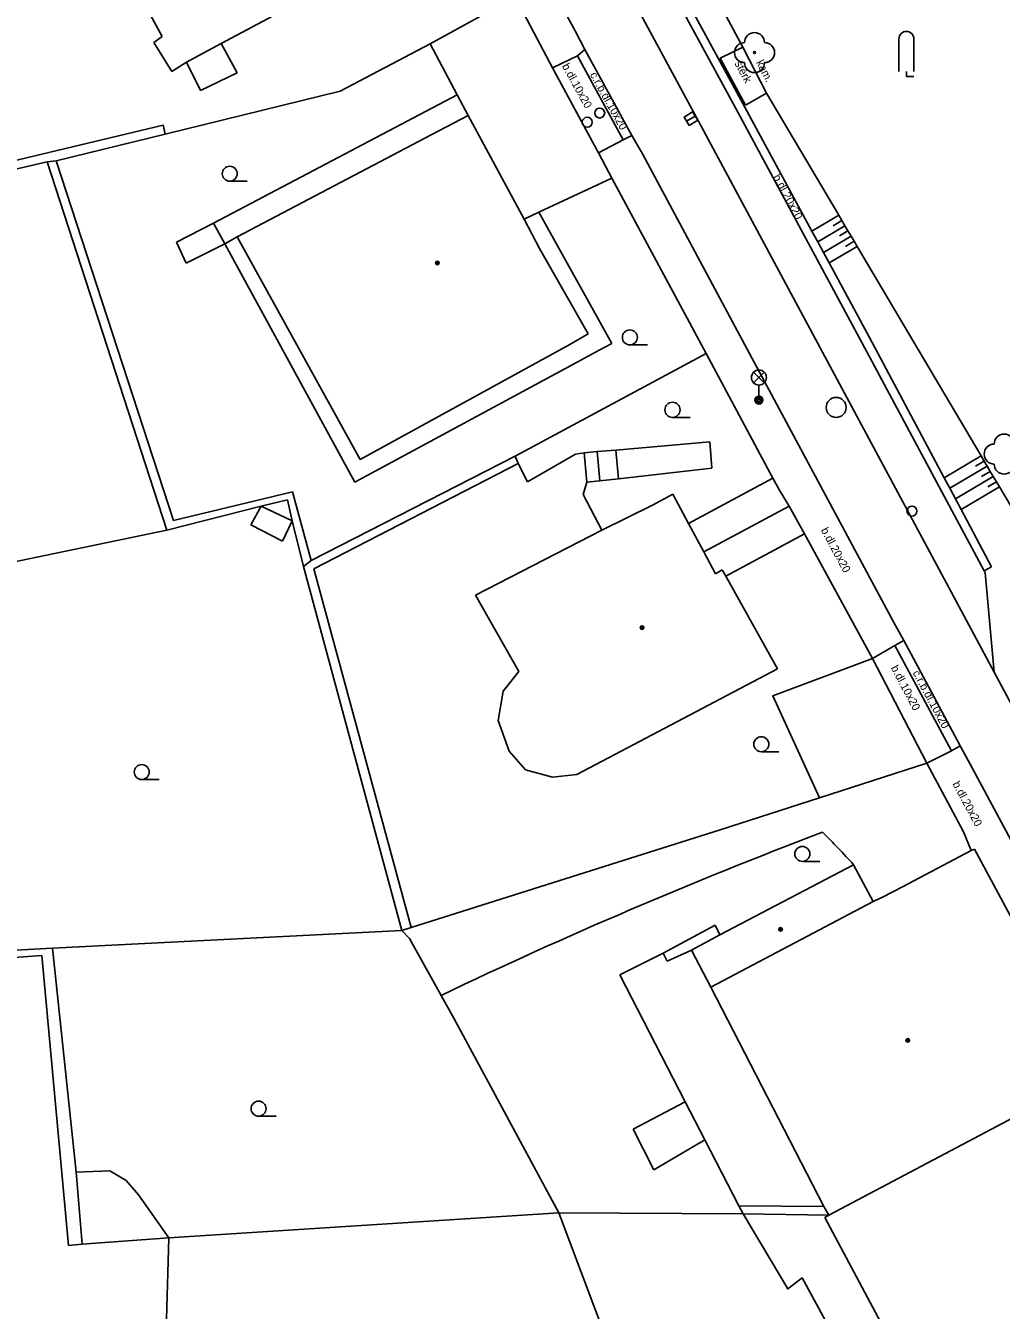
# Model space of a CAD drawing. Extents: x -600309 to -598967, y -1161267 to -1160292.
# Drawn here: x -599057.4 to -599008.7, y -1160865.5 to -1160801.3 of the extents above; entities that cross this region are included whole.
import ezdxf

# ---------------------------------------------------------------- set-up
doc = ezdxf.new("R2010")
doc.units = 0
for name, color, linetype in [('Level 10', 7, 'Continuous'), ('Level 11', 7, 'Continuous'), ('Level 14', 7, 'Continuous'), ('Level 15', 7, 'Continuous'), ('Level 22', 7, 'Continuous'), ('Level 27', 7, 'Continuous'), ('Level 28', 7, 'Continuous'), ('Level 31', 7, 'Continuous'), ('Level 33', 7, 'Continuous'), ('Level 36', 7, 'Continuous'), ('Level 39', 7, 'Continuous'), ('Level 40', 7, 'Continuous'), ('Level 42', 7, 'Continuous'), ('Level 5', 7, 'Continuous'), ('Level 51', 7, 'Continuous'), ('Level 54', 7, 'Continuous'), ('Level 7', 7, 'Continuous'), ('Level 8', 7, 'Continuous')]:
    doc.layers.add(name, color=color, linetype=linetype)

msp = doc.modelspace()

# ---------------------------------------------------------------- linework, layer by layer
at = {"layer": 'Level 10'}
for points in [[(-599037.6, -1160776.73), (-599034.48, -1160782.47), (-599028.2, -1160793.95), (-599021.95, -1160805.44), (-599015.75, -1160816.95), (-599009.53, -1160828.58), (-599009.48, -1160828.68), (-599009.02, -1160833.64)], [(-599043.31, -1160777.08), (-599038.03, -1160786.78), (-599029.95, -1160801.63), (-599029.49, -1160802.53)], [(-599027.14, -1160806.82), (-599029.49, -1160802.53)], [(-599013.54, -1160832.06), (-599014.04, -1160831.1599), (-599021.73, -1160816.82), (-599026.6, -1160807.73), (-599027.14, -1160806.82)], [(-599010.7199, -1160837.32), (-599012.82, -1160833.39), (-599013.54, -1160832.06)], [(-599009.02, -1160833.64), (-599004.29, -1160842.46), (-598997.18, -1160855.66), (-598992.43, -1160864.47), (-598991.2, -1160866.71)], [(-598994.7, -1160867.04), (-599002.4, -1160852.78), (-599010.23, -1160838.24), (-599010.7199, -1160837.32)]]:
    msp.add_lwpolyline(points, dxfattribs=at)
at = {"layer": 'Level 11'}
for points in [[(-599047.7, -1160746.24), (-599045.2, -1160758.94), (-599043.94, -1160765.29), (-599043.15, -1160768.77), (-599042.14, -1160771.76), (-599041.65, -1160772.99), (-599040.6, -1160775.24), (-599039.3, -1160777.64), (-599036.18, -1160783.34), (-599029.89, -1160794.85), (-599023.67, -1160806.35), (-599017.48, -1160817.87), (-599011.16, -1160829.66), (-599009.02, -1160833.64)], [(-599037.21, -1160776.52), (-599034.08, -1160782.26), (-599021.58, -1160805.23), (-599018.13, -1160811.61), (-599017.84, -1160812.13), (-599017.56, -1160812.66), (-599017.27, -1160813.19), (-599015.26, -1160816.91), (-599011.52, -1160823.92), (-599011.24, -1160824.45), (-599010.96, -1160824.98), (-599010.68, -1160825.51), (-599009.15, -1160828.38)], [(-599037.21, -1160802.24), (-599035.87, -1160804.79)], [(-599029.85, -1160802.84), (-599029.49, -1160802.53)], [(-599022.71, -1160802.95), (-599021.58, -1160802.41), (-599020.4, -1160804.71), (-599021.45, -1160805.3)], [(-599031.09, -1160803.44), (-599029.85, -1160802.84)], [(-599029.85, -1160802.84), (-599027.57, -1160807.03)], [(-599022.71, -1160802.95), (-599021.45, -1160805.3)], [(-599035.87, -1160804.79), (-599035.32, -1160805.83)], [(-599028.8, -1160807.69), (-599027.57, -1160807.03)], [(-599027.57, -1160807.03), (-599027.14, -1160806.82)], [(-599028.13, -1160808.95), (-599031.78, -1160810.65)], [(-599031.78, -1160810.65), (-599032.52, -1160811)], [(-599024.3, -1160826.21), (-599020.08, -1160823.95)], [(-599019.27, -1160825.34), (-599023.54, -1160827.63)], [(-599018.5, -1160826.73), (-599022.44, -1160828.84)], [(-599009.53, -1160828.58), (-599009.15, -1160828.38)], [(-599013.99, -1160832.31), (-599013.54, -1160832.06)], [(-599015.1, -1160832.96), (-599013.99, -1160832.31)], [(-599013.99, -1160832.31), (-599011.15, -1160837.57)], [(-599015.1, -1160832.96), (-599020.09, -1160834.82), (-599017.75, -1160839.92)], [(-599010.7199, -1160837.32), (-599011.15, -1160837.57)], [(-599011.15, -1160837.57), (-599012.38, -1160838.18)], [(-599021.56, -1160860.71), (-599019.34, -1160864.46), (-599018.62, -1160863.91), (-599014.41, -1160871.65)]]:
    msp.add_lwpolyline(points, dxfattribs=at)
for centre, radius, start, end in [((-598929.2718, -1161074.5946), 249.1415, 110.767127, 115.535692), ((-599039.9771, -1160864.7398), 32.1542, 41.914911, 45.923241)]:
    msp.add_arc(centre, radius, start, end, dxfattribs=at)
at = {"layer": 'Level 14'}
for points in [[(-599034.77, -1160777.89), (-599021.58, -1160802.41)], [(-599020.4, -1160804.71), (-599016.79, -1160810.81), (-599016.64, -1160811.07), (-599016.48, -1160811.33), (-599016.33, -1160811.59), (-599016.17, -1160811.85), (-599016.02, -1160812.1), (-599015.87, -1160812.36), (-599009.68, -1160822.83), (-599009.52, -1160823.09), (-599009.37, -1160823.35), (-599009.22, -1160823.61), (-599009.07, -1160823.86), (-599008.91, -1160824.12), (-599008.76, -1160824.38), (-599008.18, -1160825.36), (-599007.23, -1160829.23)]]:
    msp.add_lwpolyline(points, dxfattribs=at)
at = {"layer": 'Level 15'}
for points in [[(-599016.79, -1160810.81), (-599018.13, -1160811.61)], [(-599016.64, -1160811.07), (-599017.07, -1160811.33)], [(-599016.48, -1160811.33), (-599017.84, -1160812.13)], [(-599016.33, -1160811.59), (-599016.76, -1160811.84)], [(-599016.17, -1160811.85), (-599017.56, -1160812.66)], [(-599015.87, -1160812.36), (-599017.27, -1160813.19)], [(-599016.02, -1160812.1), (-599016.46, -1160812.36)], [(-599009.68, -1160822.83), (-599011.52, -1160823.92)], [(-599009.52, -1160823.09), (-599009.95, -1160823.34)], [(-599009.37, -1160823.35), (-599011.24, -1160824.45)], [(-599009.07, -1160823.86), (-599010.96, -1160824.98)], [(-599009.22, -1160823.61), (-599009.65, -1160823.86)], [(-599008.76, -1160824.38), (-599010.68, -1160825.51)], [(-599008.91, -1160824.12), (-599009.34, -1160824.38)]]:
    msp.add_lwpolyline(points, dxfattribs=at)
at = {"layer": 'Level 22'}
msp.add_circle((-599021, -1160802.68), 0.05, dxfattribs=at)
for centre, start, end in [((-599021, -1160802.18), 0, 180), ((-599021.5, -1160802.68), 90, 270), ((-599020.5, -1160802.68), 270, 90), ((-599021, -1160803.18), 180, 0), ((-599008.52, -1160822.24), 0, 180), ((-599009.02, -1160822.74), 90, 270), ((-599008.52, -1160823.24), 180, 0)]:
    msp.add_arc(centre, 0.5, start, end, dxfattribs=at)
at = {"layer": 'Level 27'}
msp.add_line((-599024.3921, -1160806.1123), (-599023.9679, -1160805.8477), dxfattribs=at)
msp.add_lwpolyline([(-599024.2598, -1160806.3244), (-599023.8356, -1160806.0598), (-599024.1002, -1160805.6356), (-599024.5244, -1160805.9002)], close=True, dxfattribs=at)
msp.add_circle((-599016.92, -1160820.41), 0.5, dxfattribs=at)
at = {"layer": 'Level 28'}
msp.add_circle((-599013.13, -1160825.59), 0.25, dxfattribs=at)
at = {"layer": 'Level 31'}
for centre in [(-599029.36, -1160806.16), (-599028.74, -1160805.7)]:
    msp.add_circle(centre, 0.25, dxfattribs=at)
at = {"layer": 'Level 33'}
for p, q in [((-599021.045, -1160819.18), (-599020.515, -1160818.65)), ((-599021.045, -1160818.65), (-599020.515, -1160819.18)), ((-599020.78, -1160819.29), (-599020.78, -1160820.04))]:
    msp.add_line(p, q, dxfattribs=at)
for centre, radius in [((-599020.78, -1160818.915), 0.375), ((-599020.78, -1160820.04), 0.2), ((-599020.78, -1160820.04), 0.1445), ((-599020.78, -1160820.04), 0.0876)]:
    msp.add_circle(centre, radius, dxfattribs=at)
at = {"layer": 'Level 36'}
for p, q in [((-599013.785, -1160801.995), (-599013.785, -1160803.62)), ((-599013.035, -1160801.995), (-599013.035, -1160803.62)), ((-599047.23, -1160809.105), (-599046.355, -1160809.105)), ((-599027.23, -1160817.2849), (-599026.355, -1160817.2849)), ((-599025.1, -1160820.905), (-599024.225, -1160820.905)), ((-599020.6599, -1160837.615), (-599019.7849, -1160837.615)), ((-599051.63, -1160839.005), (-599050.755, -1160839.005)), ((-599018.61, -1160843.0949), (-599017.735, -1160843.0949)), ((-599045.79, -1160855.825), (-599044.915, -1160855.825))]:
    msp.add_line(p, q, dxfattribs=at)
msp.add_lwpolyline([(-599013.41, -1160803.62), (-599013.41, -1160803.87), (-599013.035, -1160803.87)], dxfattribs=at)
for centre in [(-599047.2301, -1160808.7299), (-599027.2301, -1160816.9098), (-599025.1001, -1160820.5299), (-599020.66, -1160837.2399), (-599051.6301, -1160838.6299), (-599018.6101, -1160842.7198), (-599045.7901, -1160855.4499)]:
    msp.add_circle(centre, 0.375, dxfattribs=at)
msp.add_arc((-599013.4103, -1160801.9946), 0.375, 0, 180, dxfattribs=at)
at = {"layer": 'Level 39'}
for centre, radius in [((-599036.85, -1160813.19), 0.09), ((-599036.85, -1160813.19), 0.0398), ((-599026.62, -1160831.4099), 0.09), ((-599026.62, -1160831.4099), 0.0398), ((-599019.7, -1160846.49), 0.09), ((-599019.7, -1160846.49), 0.0398), ((-599013.34, -1160852.04), 0.09), ((-599013.34, -1160852.04), 0.0398)]:
    msp.add_circle(centre, radius, dxfattribs=at)
at = {"layer": 'Level 5'}
for points in [[(-599050.6, -1160801.88), (-599057.3, -1160789.6)], [(-599040.92, -1160798.62), (-599047.6599, -1160802.23)], [(-599051.02, -1160802.17), (-599050.6, -1160801.88)], [(-599050.13, -1160803.62), (-599051.02, -1160802.17)], [(-599049.4, -1160803.1599), (-599047.6599, -1160802.23)], [(-599049.4, -1160803.1599), (-599050.13, -1160803.62)], [(-599035.7, -1160806.03), (-599035.32, -1160805.83)], [(-599035.32, -1160805.83), (-599032.52, -1160811)], [(-599037.13, -1160806.78), (-599035.7, -1160806.03)], [(-599046.86, -1160811.88), (-599037.13, -1160806.78)], [(-599032.52, -1160811), (-599031.74, -1160812.46)], [(-599040.7199, -1160823.01), (-599046.86, -1160811.88)], [(-599031.74, -1160812.46), (-599029.32, -1160816.74)], [(-599029.32, -1160816.74), (-599030.23, -1160817.27)], [(-599030.23, -1160817.27), (-599040.7199, -1160823.01)], [(-599026.1, -1160825.3), (-599025.08, -1160824.75)], [(-599025.08, -1160824.75), (-599024.3, -1160826.21)], [(-599028.63, -1160826.55), (-599026.1, -1160825.3)], [(-599024.3, -1160826.21), (-599023.54, -1160827.63), (-599022.95, -1160828.73)], [(-599034.94, -1160829.79), (-599028.63, -1160826.55)], [(-599022.95, -1160828.73), (-599022.62, -1160828.53)], [(-599022.62, -1160828.53), (-599022.44, -1160828.84)], [(-599022.44, -1160828.84), (-599019.86, -1160833.4699)], [(-599032.78, -1160833.61), (-599034.94, -1160829.79)], [(-599019.86, -1160833.4699), (-599029.89, -1160838.75)], [(-599033.56, -1160834.59), (-599032.78, -1160833.61)], [(-599033.82, -1160836.06), (-599033.56, -1160834.59)], [(-599033.26, -1160837.58), (-599033.82, -1160836.06)], [(-599032.45, -1160838.52), (-599033.26, -1160837.58)], [(-599032.45, -1160838.52), (-599031.09, -1160838.89)], [(-599029.89, -1160838.75), (-599031.09, -1160838.89)], [(-599010.17, -1160842.55), (-599010.01, -1160842.49)], [(-599010.01, -1160842.49), (-599003.95, -1160853.7199)], [(-599013.6, -1160844.36), (-599010.17, -1160842.55)], [(-599022.73, -1160846.76), (-599016.05, -1160843.26)], [(-599016.05, -1160843.26), (-599015.07, -1160845.09)], [(-599014.61, -1160844.88), (-599013.6, -1160844.36)], [(-599023.19, -1160849.38), (-599015.07, -1160845.09)], [(-599015.07, -1160845.09), (-599014.61, -1160844.88)], [(-599024.15, -1160847.53), (-599022.73, -1160846.76)], [(-599024.15, -1160847.53), (-599023.19, -1160849.38)], [(-599017.53, -1160860.34), (-599023.19, -1160849.38)], [(-599017.29, -1160860.77), (-599003.95, -1160853.7199)], [(-599017.29, -1160860.77), (-599017.53, -1160860.34)], [(-599017.49, -1160860.88), (-599017.29, -1160860.77)], [(-599011.75, -1160871.63), (-599017.49, -1160860.88)]]:
    msp.add_lwpolyline(points, dxfattribs=at)
at = {"layer": 'Level 51'}
for points in [[(-599047.6599, -1160802.23), (-599046.86, -1160803.69)], [(-599048.7, -1160804.57), (-599049.4, -1160803.1599)], [(-599046.86, -1160803.69), (-599048.7, -1160804.57)], [(-599035.87, -1160804.79), (-599048.04, -1160811.2)], [(-599055.9, -1160808.08), (-599050.45, -1160806.76)], [(-599062.75, -1160809.62), (-599056.36, -1160808.14)], [(-599056.36, -1160808.14), (-599055.9, -1160808.08)], [(-599056.36, -1160808.14), (-599050.37, -1160826.54)], [(-599028.14, -1160817.21), (-599031.78, -1160810.65)], [(-599048.04, -1160811.2), (-599049.89, -1160812.1599)], [(-599049.89, -1160812.1599), (-599049.4099, -1160813.2)], [(-599049.4099, -1160813.2), (-599047.48, -1160812.24)], [(-599047.48, -1160812.24), (-599040.98, -1160824.14)], [(-599028.76, -1160817.55), (-599028.14, -1160817.21)], [(-599040.98, -1160824.14), (-599029.87, -1160818.14)], [(-599029.87, -1160818.14), (-599028.76, -1160817.55)], [(-599043.1599, -1160828.06), (-599032.96, -1160822.84)], [(-599032.81, -1160823.21), (-599032.96, -1160822.84)], [(-599032.35, -1160824.12), (-599032.81, -1160823.21)], [(-599029.95, -1160822.75), (-599032.35, -1160824.12)], [(-599029.52, -1160822.68), (-599029.95, -1160822.75)], [(-599029.39, -1160824.15), (-599029.52, -1160822.68)], [(-599029.39, -1160824.15), (-599029.57, -1160824.76)], [(-599044.34, -1160825.02), (-599045.6599, -1160825.34)], [(-599044.11, -1160826.08), (-599044.34, -1160825.02)], [(-599029.57, -1160824.76), (-599028.63, -1160826.55)], [(-599050.37, -1160826.54), (-599045.6599, -1160825.34)], [(-599043.55, -1160828.36), (-599044.11, -1160826.08)], [(-599063.7, -1160829.3), (-599050.37, -1160826.54)], [(-599043.55, -1160828.36), (-599043.1599, -1160828.06)], [(-599038.63, -1160846.55), (-599043.55, -1160828.36)], [(-599038.17, -1160846.39), (-599022.71, -1160841.52)], [(-599022.9699, -1160846.28), (-599025.57, -1160847.68)], [(-599022.9699, -1160846.28), (-599022.73, -1160846.76)], [(-599056.09, -1160847.43), (-599038.63, -1160846.55)], [(-599038.63, -1160846.55), (-599038.17, -1160846.39)], [(-599038.63, -1160846.55), (-599038.25, -1160846.94)], [(-599038.25, -1160846.94), (-599036.67, -1160849.79), (-599036.02, -1160850.96)], [(-599062.58, -1160847.78), (-599056.09, -1160847.43)], [(-599056.09, -1160847.43), (-599054.9, -1160858.62)], [(-599025.57, -1160847.68), (-599027.74, -1160848.77)], [(-599027.74, -1160848.77), (-599024.46, -1160855.1)], [(-599036.02, -1160850.96), (-599030.78, -1160860.65)], [(-599024.46, -1160855.1), (-599023.48, -1160857.01)], [(-599023.48, -1160857.01), (-599021.78, -1160860.31)], [(-599054.9, -1160858.62), (-599053.23, -1160858.56)], [(-599053.23, -1160858.56), (-599052.4, -1160859.04)], [(-599052.4, -1160859.04), (-599051.79, -1160859.76)], [(-599051.79, -1160859.76), (-599050.27, -1160861.9099)], [(-599021.78, -1160860.31), (-599021.56, -1160860.71)], [(-599050.27, -1160861.9099), (-599030.78, -1160860.65)], [(-599030.78, -1160860.65), (-599021.56, -1160860.71)], [(-599026.6, -1160871.76), (-599030.78, -1160860.65)], [(-599021.56, -1160860.71), (-599017.29, -1160860.77)], [(-599055.29, -1160862.28), (-599054.61, -1160862.2199)], [(-599054.61, -1160862.2199), (-599050.27, -1160861.9099)], [(-599050.39, -1160865.9699), (-599050.27, -1160861.9099)]]:
    msp.add_lwpolyline(points, dxfattribs=at)
at = {"layer": 'Level 54'}
for points in [[(-599062.28, -1160809.1), (-599050.56, -1160806.31)], [(-599050.56, -1160806.31), (-599050.45, -1160806.76)], [(-599055.9, -1160808.08), (-599050.04, -1160826.06)], [(-599048.04, -1160811.2), (-599047.48, -1160812.24)], [(-599047.48, -1160812.24), (-599046.86, -1160811.88)], [(-599029.52, -1160822.68), (-599028.87, -1160822.62)], [(-599028.87, -1160822.62), (-599027.93, -1160822.54)], [(-599028.87, -1160822.62), (-599028.74, -1160824.08)], [(-599027.93, -1160822.54), (-599023.24, -1160822.13)], [(-599027.93, -1160822.54), (-599027.8, -1160823.9699)], [(-599023.24, -1160822.13), (-599023.13, -1160823.45)], [(-599023.13, -1160823.45), (-599027.8, -1160823.9699)], [(-599028.74, -1160824.08), (-599029.39, -1160824.15)], [(-599027.8, -1160823.9699), (-599028.74, -1160824.08)], [(-599050.04, -1160826.06), (-599044.1, -1160824.63)], [(-599044.1, -1160824.63), (-599043.1599, -1160828.06)], [(-599046.17, -1160826.27), (-599045.6599, -1160825.34)], [(-599045.6599, -1160825.34), (-599044.11, -1160826.08)], [(-599044.59, -1160827.1), (-599046.17, -1160826.27)], [(-599044.11, -1160826.08), (-599044.59, -1160827.1)], [(-599043.03, -1160828.4699), (-599038.17, -1160846.39)], [(-599025.37, -1160848.08), (-599024.15, -1160847.53)], [(-599062.61, -1160848.23), (-599056.63, -1160847.79)], [(-599056.63, -1160847.79), (-599055.29, -1160862.28)], [(-599025.57, -1160847.68), (-599025.37, -1160848.08)], [(-599024.46, -1160855.1), (-599027.06, -1160856.4699)], [(-599027.06, -1160856.4699), (-599026.04, -1160858.5)], [(-599026.04, -1160858.5), (-599023.48, -1160857.01)], [(-599054.9, -1160858.62), (-599054.61, -1160862.2199)], [(-599021.78, -1160860.31), (-599017.53, -1160860.34)]]:
    msp.add_lwpolyline(points, dxfattribs=at)
at = {"layer": 'Level 7'}
for points in [[(-599037.21, -1160802.24), (-599032.9699, -1160799.89)], [(-599032.9699, -1160799.89), (-599031.09, -1160803.44)], [(-599050.45, -1160806.76), (-599041.71, -1160804.6), (-599037.21, -1160802.24)], [(-599028.89, -1160807.53), (-599028.8, -1160807.69)], [(-599028.8, -1160807.69), (-599028.13, -1160808.95)], [(-599028.13, -1160808.95), (-599023.42, -1160817.7199)], [(-599032.96, -1160822.84), (-599023.42, -1160817.7199)], [(-599023.42, -1160817.7199), (-599020.08, -1160823.95)], [(-599032.81, -1160823.21), (-599043.03, -1160828.4699)], [(-599020.08, -1160823.95), (-599019.74, -1160824.58)], [(-599019.27, -1160825.34), (-599018.5, -1160826.73)], [(-599018.5, -1160826.73), (-599015.1, -1160832.96)], [(-599022.71, -1160841.52), (-599017.75, -1160839.92), (-599012.38, -1160838.18)], [(-599012.38, -1160838.18), (-599010.55, -1160841.62)]]:
    msp.add_lwpolyline(points, dxfattribs=at)
at = {"layer": 'Level 8'}
for points in [[(-599028.89, -1160807.53), (-599031.09, -1160803.44)], [(-599019.27, -1160825.34), (-599019.74, -1160824.58)], [(-599012.38, -1160838.18), (-599015.1, -1160832.96)], [(-599010.17, -1160842.55), (-599010.55, -1160841.62)]]:
    msp.add_lwpolyline(points, dxfattribs=at)

# ---------------------------------------------------------------- texts
at = {"layer": 'Level 40'}
for s, height, rotation, p in [('b.dl.10x20', 0.4, 298.972758, (-599030.64, -1160803.35)), ('štěrk', 0.4, 298.198883, (-599022.01, -1160803.22)), ('č.r.b.dl.10x20', 0.39999, 298.864442, (-599029.24, -1160803.78)), ('b.dl.20x20', 0.4, 298.309661, (-599020.09, -1160808.89)), ('b.dl.20x20', 0.4, 298.339547, (-599017.7, -1160826.54)), ('b.dl.10x20', 0.4, 297.889117, (-599014.2, -1160833.42)), ('č.r.b.dl.10x20', 0.399996, 298.232792, (-599013.11, -1160833.67)), ('b.dl.20x20', 0.4, 298.339547, (-599011.12, -1160839.22))]:
    msp.add_text(s, height=height, rotation=rotation, dxfattribs=at).set_placement(p)
at = {"layer": 'Level 42'}
msp.add_text('kam.', height=0.4, rotation=297.159794, dxfattribs=at).set_placement((-599020.93, -1160803.17))

doc.saveas('drawing.dxf')
